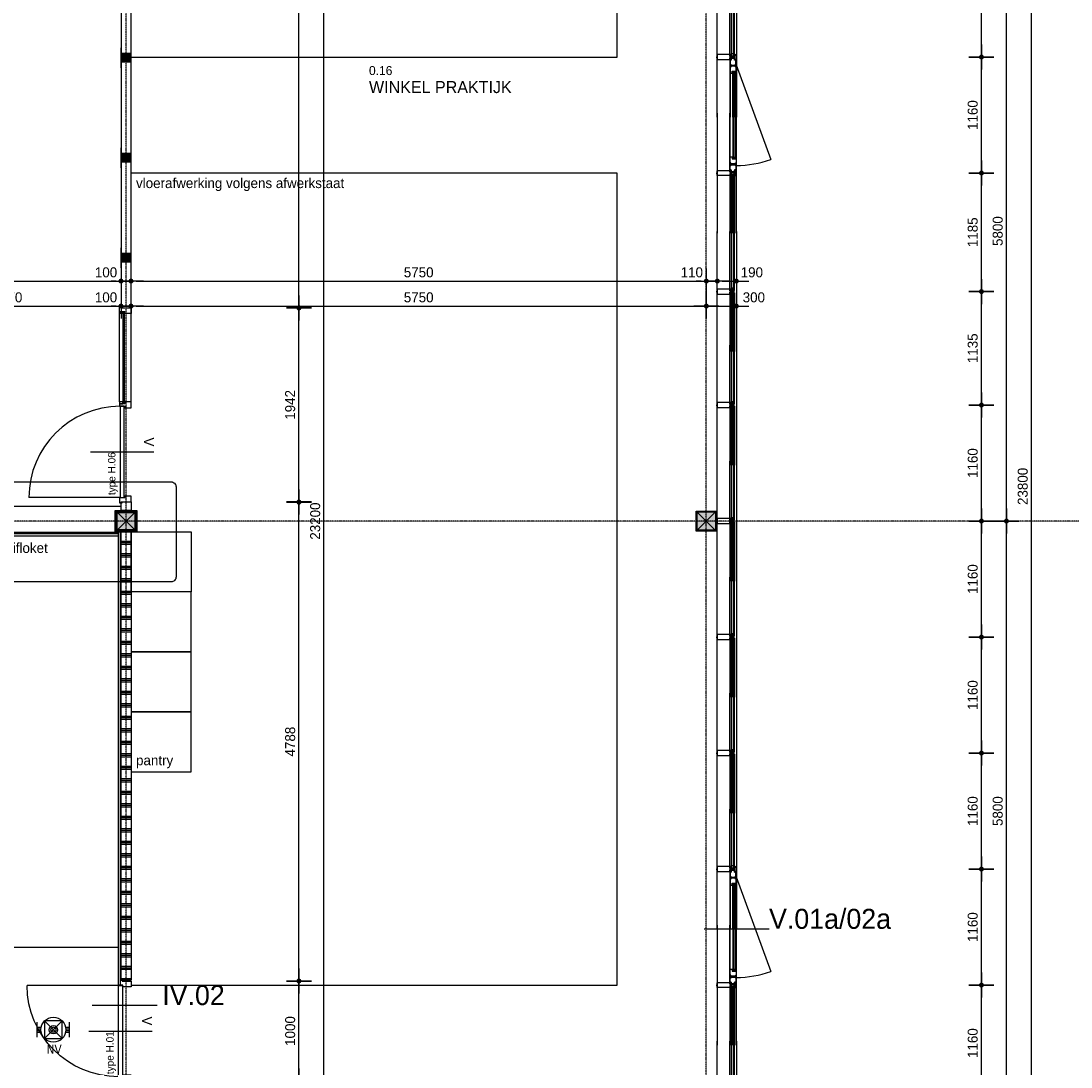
# Model space of a CAD drawing. Header units: millimetres. Extents: x -297000 to 504135, y -166520 to 252050.
# Tile 330 of 416: x 28675 to 39170, y 15566 to 26026. Entities that reach past the tile are written whole.
import ezdxf
from ezdxf.enums import TextEntityAlignment as Align

# ---------------------------------------------------------------- set-up
doc = ezdxf.new("R2010")
doc.units = ezdxf.units.MM
doc.header["$MEASUREMENT"] = 0
for name, pattern in [('ACAD_ISO10W100', [18, 12, -3, 0, -3]), ('CENTER', [50.8, 31.75, -6.35, 6.35, -6.35]), ('HIDDEN', [0.375, 0.25, -0.125])]:
    doc.linetypes.add(name, pattern=pattern)
doc.layers.get('Defpoints').update_dxf_attribs({"color": 6})
for name, color, linetype in [('010_D0050_D', 1, 'Continuous'), ('010_T0050_T', 4, 'Continuous'), ('010_T0100_T', 4, 'Continuous'), ('040_AXPRI_B', 9, 'CENTER'), ('068_HATCH_H', 8, 'Continuous'), ('080_SYMB_DETAIL', 4, 'Continuous'), ('080_SYMBO_G', 1, 'Continuous'), ('220_WALIN_E', 1, 'Continuous'), ('220_WALIN_G', 1, 'Continuous'), ('299_CONCR_H', 251, 'Continuous'), ('299_STEEL_G', 3, 'Continuous'), ('310_GLASS_G', 1, 'Continuous'), ('310_WINDO_E', 1, 'Continuous'), ('320_DOORS_E', 8, 'Continuous'), ('320_DOORS_G', 2, 'Continuous'), ('410_WAFEX_G', 1, 'Continuous'), ('420_WAFIN_G', 1, 'Continuous'), ('800_FURNG_G', 1, 'Continuous')]:
    doc.layers.add(name, color=color, linetype=linetype)
doc.styles.add('NORATT', font='TAHOMA.TTF')
doc.styles.add('VMX 1 SMALL 100', font='unvr55w.TTF', dxfattribs={"height": 100})
doc.styles.add('VMX 2 MEDIUM 100', font='unvr55w.TTF', dxfattribs={"height": 200})
doc.styles.add('VMX 2 MEDIUM 50', font='unvr55w.TTF', dxfattribs={"height": 100})
doc.styles.add('VMX 3 BIG 200', font='unvr55w.TTF', dxfattribs={"height": 800})
doc.dimstyles.new('1_25', dxfattribs={"dimscale": 25, "dimtxt": 3.5, "dimasz": 3.5, "dimexe": 1.25, "dimexo": 0.625, "dimgap": 1, "dimtad": 1, "dimdec": 0, "dimdsep": 46, "dimtxsty": 'Standard', "dimcen": 2.5, "dimclrd": 256, "dimclre": 256, "dimclrt": 10, "dimadec": 0, "dimazin": 0, "dimtfac": 1, "dimtdec": 0, "dimtmove": 0, "dimatfit": 3, "dimfxl": 0, "dimtvp": 1, "dimtolj": 1, "dimtzin": 0, "dimlwd": -1, "dimlwe": -1, "dimarcsym": 0})
doc.dimstyles.new('VMX 50', dxfattribs={"dimscale": 50, "dimtxt": 1, "dimasz": 1, "dimexe": 2, "dimexo": 2, "dimgap": 0.7, "dimtad": 1, "dimdec": 0, "dimdsep": 46, "dimtxsty": 'VMX 2 MEDIUM 50', "dimblk1": 'VMX-DIM-ARROW', "dimblk2": 'VMX-DIM-ARROW', "dimsah": 1, "dimcen": 1, "dimdle": 2, "dimse1": 1, "dimse2": 1, "dimclrd": 256, "dimclre": 256, "dimclrt": 256, "dimadec": 0, "dimazin": 0, "dimtm": 1e-09, "dimtfac": 1, "dimtdec": 0, "dimtmove": 2, "dimatfit": 2, "dimldrblk": 'VMX-DIM-ARROW', "dimfxl": 0, "dimtolj": 2, "dimlwd": -1, "dimarcsym": 0})

# ---------------------------------------------------------------- blocks, each defined once
blk = doc.blocks.new('VMX-DIM-ARROW')
h = blk.add_hatch(color=256)
edge = h.paths.add_edge_path()
edge.add_arc((0, 0), 0.5, 0, 360)
for p, q in [((0, 2.5), (0, -2.5)), ((-2.5, 0), (2.5, 0))]:
    blk.add_line(p, q)
blk = doc.blocks.new('*D28')
at = {"layer": '010_D0050_D'}
blk.add_line((24025, 23425), (29625, 23425), dxfattribs=at)
at = {"layer": 'Defpoints', "color": 0}
for p in [(23975, 23749), (29675, 23425), (29675, 22645)]:
    blk.add_point(p, dxfattribs=at)
at = {"layer": '010_D0050_D', "xscale": 50, "yscale": 50, "zscale": 50, "rotation": 180}
blk.add_blockref('VMX-DIM-ARROW', (23975, 23425), dxfattribs=at)
at = {"layer": '010_D0050_D', "xscale": 50, "yscale": 50, "zscale": 50}
blk.add_blockref('VMX-DIM-ARROW', (29675, 23425), dxfattribs=at)
at = {"layer": '010_D0050_D', "insert": (26825, 23512), "char_height": 100, "attachment_point": 5, "style": 'VMX 2 MEDIUM 50'}
blk.add_mtext('\\A2;5700', dxfattribs=at)
blk = doc.blocks.new('*D29')
at = {"layer": '010_D0050_D'}
blk.add_line((29825, 23425), (35475, 23425), dxfattribs=at)
at = {"layer": 'Defpoints', "color": 0}
for p in [(29775, 23749), (35525, 23425), (35525, 22645)]:
    blk.add_point(p, dxfattribs=at)
at = {"layer": '010_D0050_D', "xscale": 50, "yscale": 50, "zscale": 50, "rotation": 180}
blk.add_blockref('VMX-DIM-ARROW', (29775, 23425), dxfattribs=at)
at = {"layer": '010_D0050_D', "xscale": 50, "yscale": 50, "zscale": 50}
blk.add_blockref('VMX-DIM-ARROW', (35525, 23425), dxfattribs=at)
at = {"layer": '010_D0050_D', "insert": (32650, 23512), "char_height": 100, "attachment_point": 5, "style": 'VMX 2 MEDIUM 50'}
blk.add_mtext('\\A2;5750', dxfattribs=at)
blk = doc.blocks.new('*D31')
at = {"layer": '010_D0050_D'}
for p, q in [((35475, 23425), (35425, 23425)), ((35525, 23425), (35635, 23425)), ((35685, 23425), (35735, 23425))]:
    blk.add_line(p, q, dxfattribs=at)
at = {"layer": 'Defpoints', "color": 0}
for p in [(35525, 23735), (35635, 23735), (35635, 23425)]:
    blk.add_point(p, dxfattribs=at)
at = {"layer": '010_D0050_D', "xscale": 50, "yscale": 50, "zscale": 50}
blk.add_blockref('VMX-DIM-ARROW', (35525, 23425), dxfattribs=at)
at = {"layer": '010_D0050_D', "xscale": 50, "yscale": 50, "zscale": 50, "rotation": 180}
blk.add_blockref('VMX-DIM-ARROW', (35635, 23425), dxfattribs=at)
at = {"layer": '010_D0050_D', "insert": (35380, 23512), "char_height": 100, "attachment_point": 5, "style": 'VMX 2 MEDIUM 50'}
blk.add_mtext('\\A2;110', dxfattribs=at)
blk = doc.blocks.new('*D56')
at = {"layer": '010_D0050_D'}
blk.add_line((38275, 15275), (38275, 16335), dxfattribs=at)
at = {"layer": 'Defpoints', "color": 0}
for p in [(35625, 16385), (38275, 16385), (35625, 15225)]:
    blk.add_point(p, dxfattribs=at)
at = {"layer": '010_D0050_D', "xscale": 50, "yscale": 50, "zscale": 50}
for p, rotation in [((38275, 16385), 90), ((38275, 15225), 270)]:
    blk.add_blockref('VMX-DIM-ARROW', p, dxfattribs=dict(at, rotation=rotation))
at = {"layer": '010_D0050_D', "insert": (38188, 15805), "char_height": 100, "attachment_point": 5, "rotation": 90, "style": 'VMX 2 MEDIUM 50'}
blk.add_mtext('\\A2;1160', dxfattribs=at)
blk = doc.blocks.new('*D57')
at = {"layer": '010_D0050_D'}
blk.add_line((38275, 16435), (38275, 17495), dxfattribs=at)
at = {"layer": 'Defpoints', "color": 0}
for p in [(35625, 17545), (38275, 17545), (35625, 16385)]:
    blk.add_point(p, dxfattribs=at)
at = {"layer": '010_D0050_D', "xscale": 50, "yscale": 50, "zscale": 50}
for p, rotation in [((38275, 17545), 90), ((38275, 16385), 270)]:
    blk.add_blockref('VMX-DIM-ARROW', p, dxfattribs=dict(at, rotation=rotation))
at = {"layer": '010_D0050_D', "insert": (38188, 16965), "char_height": 100, "attachment_point": 5, "rotation": 90, "style": 'VMX 2 MEDIUM 50'}
blk.add_mtext('\\A2;1160', dxfattribs=at)
blk = doc.blocks.new('*D58')
at = {"layer": '010_D0050_D'}
blk.add_line((38275, 17595), (38275, 18655), dxfattribs=at)
at = {"layer": 'Defpoints', "color": 0}
for p in [(35625, 18705), (38275, 18705), (35625, 17545)]:
    blk.add_point(p, dxfattribs=at)
at = {"layer": '010_D0050_D', "xscale": 50, "yscale": 50, "zscale": 50}
for p, rotation in [((38275, 18705), 90), ((38275, 17545), 270)]:
    blk.add_blockref('VMX-DIM-ARROW', p, dxfattribs=dict(at, rotation=rotation))
at = {"layer": '010_D0050_D', "insert": (38188, 18125), "char_height": 100, "attachment_point": 5, "rotation": 90, "style": 'VMX 2 MEDIUM 50'}
blk.add_mtext('\\A2;1160', dxfattribs=at)
blk = doc.blocks.new('*D59')
at = {"layer": '010_D0050_D'}
blk.add_line((38275, 18755), (38275, 19815), dxfattribs=at)
at = {"layer": 'Defpoints', "color": 0}
for p in [(35625, 19865), (38275, 19865), (35625, 18705)]:
    blk.add_point(p, dxfattribs=at)
at = {"layer": '010_D0050_D', "xscale": 50, "yscale": 50, "zscale": 50}
for p, rotation in [((38275, 19865), 90), ((38275, 18705), 270)]:
    blk.add_blockref('VMX-DIM-ARROW', p, dxfattribs=dict(at, rotation=rotation))
at = {"layer": '010_D0050_D', "insert": (38188, 19285), "char_height": 100, "attachment_point": 5, "rotation": 90, "style": 'VMX 2 MEDIUM 50'}
blk.add_mtext('\\A2;1160', dxfattribs=at)
blk = doc.blocks.new('*D60')
at = {"layer": '010_D0050_D'}
blk.add_line((38275, 19915), (38275, 20975), dxfattribs=at)
at = {"layer": 'Defpoints', "color": 0}
for p in [(35625, 21025), (38275, 21025), (35625, 19865)]:
    blk.add_point(p, dxfattribs=at)
at = {"layer": '010_D0050_D', "xscale": 50, "yscale": 50, "zscale": 50}
for p, rotation in [((38275, 21025), 90), ((38275, 19865), 270)]:
    blk.add_blockref('VMX-DIM-ARROW', p, dxfattribs=dict(at, rotation=rotation))
at = {"layer": '010_D0050_D', "insert": (38188, 20445), "char_height": 100, "attachment_point": 5, "rotation": 90, "style": 'VMX 2 MEDIUM 50'}
blk.add_mtext('\\A2;1160', dxfattribs=at)
blk = doc.blocks.new('*D61')
at = {"layer": '010_D0050_D'}
blk.add_line((38275, 21075), (38275, 22135), dxfattribs=at)
at = {"layer": 'Defpoints', "color": 0}
for p in [(35625, 22185), (38275, 22185), (35625, 21025)]:
    blk.add_point(p, dxfattribs=at)
at = {"layer": '010_D0050_D', "xscale": 50, "yscale": 50, "zscale": 50}
for p, rotation in [((38275, 22185), 90), ((38275, 21025), 270)]:
    blk.add_blockref('VMX-DIM-ARROW', p, dxfattribs=dict(at, rotation=rotation))
at = {"layer": '010_D0050_D', "insert": (38188, 21605), "char_height": 100, "attachment_point": 5, "rotation": 90, "style": 'VMX 2 MEDIUM 50'}
blk.add_mtext('\\A2;1160', dxfattribs=at)
blk = doc.blocks.new('*D62')
at = {"layer": '010_D0050_D'}
blk.add_line((38275, 22235), (38275, 23270), dxfattribs=at)
at = {"layer": 'Defpoints', "color": 0}
for p in [(35625, 23320), (38275, 23320), (35625, 22185)]:
    blk.add_point(p, dxfattribs=at)
at = {"layer": '010_D0050_D', "xscale": 50, "yscale": 50, "zscale": 50}
for p, rotation in [((38275, 23320), 90), ((38275, 22185), 270)]:
    blk.add_blockref('VMX-DIM-ARROW', p, dxfattribs=dict(at, rotation=rotation))
at = {"layer": '010_D0050_D', "insert": (38188, 22753), "char_height": 100, "attachment_point": 5, "rotation": 90, "style": 'VMX 2 MEDIUM 50'}
blk.add_mtext('\\A2;1135', dxfattribs=at)
blk = doc.blocks.new('*D63')
at = {"layer": '010_D0050_D'}
blk.add_line((38275, 23370), (38275, 24455), dxfattribs=at)
at = {"layer": 'Defpoints', "color": 0}
for p in [(35625, 24505), (38275, 24505), (35625, 23320)]:
    blk.add_point(p, dxfattribs=at)
at = {"layer": '010_D0050_D', "xscale": 50, "yscale": 50, "zscale": 50}
for p, rotation in [((38275, 24505), 90), ((38275, 23320), 270)]:
    blk.add_blockref('VMX-DIM-ARROW', p, dxfattribs=dict(at, rotation=rotation))
at = {"layer": '010_D0050_D', "insert": (38188, 23913), "char_height": 100, "attachment_point": 5, "rotation": 90, "style": 'VMX 2 MEDIUM 50'}
blk.add_mtext('\\A2;1185', dxfattribs=at)
blk = doc.blocks.new('*D64')
at = {"layer": '010_D0050_D'}
blk.add_line((38275, 24555), (38275, 25615), dxfattribs=at)
at = {"layer": 'Defpoints', "color": 0}
for p in [(35625, 25665), (38275, 25665), (35625, 24505)]:
    blk.add_point(p, dxfattribs=at)
at = {"layer": '010_D0050_D', "xscale": 50, "yscale": 50, "zscale": 50}
for p, rotation in [((38275, 25665), 90), ((38275, 24505), 270)]:
    blk.add_blockref('VMX-DIM-ARROW', p, dxfattribs=dict(at, rotation=rotation))
at = {"layer": '010_D0050_D', "insert": (38188, 25085), "char_height": 100, "attachment_point": 5, "rotation": 90, "style": 'VMX 2 MEDIUM 50'}
blk.add_mtext('\\A2;1160', dxfattribs=at)
blk = doc.blocks.new('*D65')
at = {"layer": '010_D0050_D'}
blk.add_line((38275, 25715), (38275, 26775), dxfattribs=at)
at = {"layer": 'Defpoints', "color": 0}
for p in [(35625, 26825), (38275, 26825), (35625, 25665)]:
    blk.add_point(p, dxfattribs=at)
at = {"layer": '010_D0050_D', "xscale": 50, "yscale": 50, "zscale": 50}
for p, rotation in [((38275, 26825), 90), ((38275, 25665), 270)]:
    blk.add_blockref('VMX-DIM-ARROW', p, dxfattribs=dict(at, rotation=rotation))
at = {"layer": '010_D0050_D', "insert": (38188, 26245), "char_height": 100, "attachment_point": 5, "rotation": 90, "style": 'VMX 2 MEDIUM 50'}
blk.add_mtext('\\A2;1160', dxfattribs=at)
blk = doc.blocks.new('*D112')
at = {"layer": '010_D0050_D'}
blk.add_line((35685, 23425), (35775, 23425), dxfattribs=at)
at = {"layer": 'Defpoints', "color": 0}
for p in [(35635, 23550), (35825, 23550), (35825, 23425)]:
    blk.add_point(p, dxfattribs=at)
at = {"layer": '010_D0050_D', "xscale": 50, "yscale": 50, "zscale": 50, "rotation": 180}
blk.add_blockref('VMX-DIM-ARROW', (35635, 23425), dxfattribs=at)
at = {"layer": '010_D0050_D', "xscale": 50, "yscale": 50, "zscale": 50}
blk.add_blockref('VMX-DIM-ARROW', (35825, 23425), dxfattribs=at)
at = {"layer": '010_D0050_D', "insert": (35980, 23512), "char_height": 100, "attachment_point": 5, "style": 'VMX 2 MEDIUM 50'}
blk.add_mtext('\\A2;190', dxfattribs=at)
blk = doc.blocks.new('*D113')
at = {"layer": '010_D0050_D'}
for p, q in [((29625, 23425), (29575, 23425)), ((29675, 23425), (29775, 23425)), ((29825, 23425), (29875, 23425))]:
    blk.add_line(p, q, dxfattribs=at)
at = {"layer": 'Defpoints', "color": 0}
for p in [(29675, 23512), (29775, 23512), (29775, 23425)]:
    blk.add_point(p, dxfattribs=at)
at = {"layer": '010_D0050_D', "xscale": 50, "yscale": 50, "zscale": 50}
blk.add_blockref('VMX-DIM-ARROW', (29675, 23425), dxfattribs=at)
at = {"layer": '010_D0050_D', "xscale": 50, "yscale": 50, "zscale": 50, "rotation": 180}
blk.add_blockref('VMX-DIM-ARROW', (29775, 23425), dxfattribs=at)
at = {"layer": '010_D0050_D', "insert": (29525, 23512), "char_height": 100, "attachment_point": 5, "style": 'VMX 2 MEDIUM 50'}
blk.add_mtext('\\A2;100', dxfattribs=at)
blk = doc.blocks.new('*D120')
at = {"layer": '010_D0050_D'}
blk.add_line((27455, 23175), (29625, 23175), dxfattribs=at)
at = {"layer": 'Defpoints', "color": 0}
for p in [(29675, 23175), (27405, 20982), (29675, 20982)]:
    blk.add_point(p, dxfattribs=at)
at = {"layer": '010_D0050_D', "xscale": 50, "yscale": 50, "zscale": 50, "rotation": 180}
blk.add_blockref('VMX-DIM-ARROW', (27405, 23175), dxfattribs=at)
at = {"layer": '010_D0050_D', "xscale": 50, "yscale": 50, "zscale": 50}
blk.add_blockref('VMX-DIM-ARROW', (29675, 23175), dxfattribs=at)
at = {"layer": '010_D0050_D', "insert": (28540, 23262), "char_height": 100, "attachment_point": 5, "style": 'VMX 2 MEDIUM 50'}
blk.add_mtext('\\A2;2270', dxfattribs=at)
blk = doc.blocks.new('*D121')
at = {"layer": '010_D0050_D'}
blk.add_line((29825, 23175), (35475, 23175), dxfattribs=at)
at = {"layer": 'Defpoints', "color": 0}
for p in [(35525, 23175), (35525, 23170), (29775, 20982)]:
    blk.add_point(p, dxfattribs=at)
at = {"layer": '010_D0050_D', "xscale": 50, "yscale": 50, "zscale": 50, "rotation": 180}
blk.add_blockref('VMX-DIM-ARROW', (29775, 23175), dxfattribs=at)
at = {"layer": '010_D0050_D', "xscale": 50, "yscale": 50, "zscale": 50}
blk.add_blockref('VMX-DIM-ARROW', (35525, 23175), dxfattribs=at)
at = {"layer": '010_D0050_D', "insert": (32650, 23262), "char_height": 100, "attachment_point": 5, "style": 'VMX 2 MEDIUM 50'}
blk.add_mtext('\\A2;5750', dxfattribs=at)
blk = doc.blocks.new('*D122')
at = {"layer": '010_D0050_D'}
blk.add_line((35575, 23175), (35775, 23175), dxfattribs=at)
at = {"layer": 'Defpoints', "color": 0}
for p in [(35825, 23375), (35525, 23170), (35825, 23175)]:
    blk.add_point(p, dxfattribs=at)
at = {"layer": '010_D0050_D', "xscale": 50, "yscale": 50, "zscale": 50, "rotation": 180}
blk.add_blockref('VMX-DIM-ARROW', (35525, 23175), dxfattribs=at)
at = {"layer": '010_D0050_D', "xscale": 50, "yscale": 50, "zscale": 50}
blk.add_blockref('VMX-DIM-ARROW', (35825, 23175), dxfattribs=at)
at = {"layer": '010_D0050_D', "insert": (36000, 23262), "char_height": 100, "attachment_point": 5, "style": 'VMX 2 MEDIUM 50'}
blk.add_mtext('\\A2;300', dxfattribs=at)
blk = doc.blocks.new('*D123')
at = {"layer": '010_D0050_D'}
for p, q in [((29625, 23175), (29575, 23175)), ((29675, 23175), (29775, 23175)), ((29825, 23175), (29875, 23175))]:
    blk.add_line(p, q, dxfattribs=at)
at = {"layer": 'Defpoints', "color": 0}
for p in [(29675, 23262), (29775, 23262), (29775, 23175)]:
    blk.add_point(p, dxfattribs=at)
at = {"layer": '010_D0050_D', "xscale": 50, "yscale": 50, "zscale": 50}
blk.add_blockref('VMX-DIM-ARROW', (29675, 23175), dxfattribs=at)
at = {"layer": '010_D0050_D', "xscale": 50, "yscale": 50, "zscale": 50, "rotation": 180}
blk.add_blockref('VMX-DIM-ARROW', (29775, 23175), dxfattribs=at)
at = {"layer": '010_D0050_D', "insert": (29525, 23262), "char_height": 100, "attachment_point": 5, "style": 'VMX 2 MEDIUM 50'}
blk.add_mtext('\\A2;100', dxfattribs=at)
blk = doc.blocks.new('*D215')
at = {"layer": '010_D0050_D'}
blk.add_line((31453, 15476), (31453, 16376), dxfattribs=at)
at = {"layer": 'Defpoints', "color": 0}
for p in [(29775, 16426), (31453, 16426), (29775, 15426)]:
    blk.add_point(p, dxfattribs=at)
at = {"layer": '010_D0050_D', "xscale": 50, "yscale": 50, "zscale": 50}
for p, rotation in [((31453, 16426), 90), ((31453, 15426), 270)]:
    blk.add_blockref('VMX-DIM-ARROW', p, dxfattribs=dict(at, rotation=rotation))
at = {"layer": '010_D0050_D', "insert": (31366, 15926), "char_height": 100, "attachment_point": 5, "rotation": 90, "style": 'VMX 2 MEDIUM 50'}
blk.add_mtext('\\A2;1000', dxfattribs=at)
blk = doc.blocks.new('*D216')
at = {"layer": '010_D0050_D'}
blk.add_line((31453, 16476), (31453, 21164), dxfattribs=at)
at = {"layer": 'Defpoints', "color": 0}
for p in [(29775, 21214), (31453, 21214), (29775, 16426)]:
    blk.add_point(p, dxfattribs=at)
at = {"layer": '010_D0050_D', "xscale": 50, "yscale": 50, "zscale": 50}
for p, rotation in [((31453, 21214), 90), ((31453, 16426), 270)]:
    blk.add_blockref('VMX-DIM-ARROW', p, dxfattribs=dict(at, rotation=rotation))
at = {"layer": '010_D0050_D', "insert": (31366, 18820), "char_height": 100, "attachment_point": 5, "rotation": 90, "style": 'VMX 2 MEDIUM 50'}
blk.add_mtext('\\A2;4788', dxfattribs=at)
blk = doc.blocks.new('*D217')
at = {"layer": '010_D0050_D'}
blk.add_line((31453, 21266), (31453, 23108), dxfattribs=at)
at = {"layer": 'Defpoints', "color": 0}
for p in [(29725, 23158), (31453, 23158), (29775, 21216)]:
    blk.add_point(p, dxfattribs=at)
at = {"layer": '010_D0050_D', "xscale": 50, "yscale": 50, "zscale": 50}
for p, rotation in [((31453, 23158), 90), ((31453, 21216), 270)]:
    blk.add_blockref('VMX-DIM-ARROW', p, dxfattribs=dict(at, rotation=rotation))
at = {"layer": '010_D0050_D', "insert": (31366, 22187), "char_height": 100, "attachment_point": 5, "rotation": 90, "style": 'VMX 2 MEDIUM 50'}
blk.add_mtext('\\A2;1942', dxfattribs=at)
blk = doc.blocks.new('*D218')
at = {"layer": '010_D0050_D'}
blk.add_line((31453, 23206), (31453, 32575), dxfattribs=at)
at = {"layer": 'Defpoints', "color": 0}
for p in [(29775, 32625), (31453, 32625), (29775, 23156)]:
    blk.add_point(p, dxfattribs=at)
at = {"layer": '010_D0050_D', "xscale": 50, "yscale": 50, "zscale": 50}
for p, rotation in [((31453, 32625), 90), ((31453, 23156), 270)]:
    blk.add_blockref('VMX-DIM-ARROW', p, dxfattribs=dict(at, rotation=rotation))
at = {"layer": '010_D0050_D', "insert": (31366, 27891), "char_height": 100, "attachment_point": 5, "rotation": 90, "style": 'VMX 2 MEDIUM 50'}
blk.add_mtext('\\A2;9469', dxfattribs=at)
blk = doc.blocks.new('*D219')
at = {"layer": '010_D0050_D'}
blk.add_line((31703, 9475), (31703, 32575), dxfattribs=at)
at = {"layer": 'Defpoints', "color": 0}
for p in [(29725, 32625), (31703, 32625), (29725, 9425)]:
    blk.add_point(p, dxfattribs=at)
at = {"layer": '010_D0050_D', "xscale": 50, "yscale": 50, "zscale": 50}
for p, rotation in [((31703, 32625), 90), ((31703, 9425), 270)]:
    blk.add_blockref('VMX-DIM-ARROW', p, dxfattribs=dict(at, rotation=rotation))
at = {"layer": '010_D0050_D', "insert": (31616, 21025), "char_height": 100, "attachment_point": 5, "rotation": 90, "style": 'VMX 2 MEDIUM 50'}
blk.add_mtext('\\A2;23200', dxfattribs=at)
blk = doc.blocks.new('GRID01')
at = {"layer": '040_AXPRI_B', "linetype": 'ACAD_ISO10W100'}
for p, q in [((-5800, -3742), (-5800, 26942)), ((0, -3742), (0, 26942)), ((3742, 11600), (-26942, 11600))]:
    blk.add_line(p, q, dxfattribs=at)
blk = doc.blocks.new('ALCOA_gevel')
at = {"layer": '310_WINDO_E', "color": 8}
blk.add_line((234, -25), (234, -600), dxfattribs=at)
blk.add_line((234, -25), (234, -600), dxfattribs=at)
blk.add_line((234, -25), (234, -600), dxfattribs=at)
blk.add_line((234, -25), (234, -600), dxfattribs=at)
for points in [[(110, -600), (110, 600)], [(234, 25), (234, 600)], [(300, 600), (300, -600)], [(234, 13), (234, 28), (249, 28), (249, 13), (234, 13)], [(234, 13), (249, 28)], [(234, 28), (249, 13)], [(275, 12), (275, -12)], [(234, -14), (234, -29), (249, -29), (249, -14), (234, -14)], [(234, -14), (249, -29)], [(234, -29), (249, -14)], [(234, -25), (234, -600)]]:
    blk.add_lwpolyline(points, dxfattribs=at)
at = {"layer": '310_WINDO_E'}
for points in [[(249, 600), (249, 14), (255, 14), (255, 600)], [(271, 600), (271, 12), (280, 12), (280, 600)], [(255, 37), (271, 37)], [(255, 14), (271, 14)], [(249, -600), (249, -14), (255, -14), (255, -600)], [(255, -14), (271, -14)], [(255, -37), (271, -37)], [(271, -600), (271, -12), (280, -12), (280, -600)]]:
    blk.add_lwpolyline(points, dxfattribs=at)
at = {"layer": '310_WINDO_E', "color": 2}
blk.add_lwpolyline([(112, -25), (234, -25), (234, -14), (236, -14), (236, -5), (255, -5), (255, 5), (236, 5), (236, 13), (234, 13), (234, 25), (112, 25, 0.414214), (110, 23), (110, -23, 0.414214)], format="xyb", close=True, dxfattribs=at)
blk.add_lwpolyline([(260, 20), (260, -20), (266, -20), (266, 20), (260, 20)], dxfattribs=at)
at = {"layer": 'Defpoints', "ltscale": 20}
blk.add_lwpolyline([(100, 0), (110, 0)], dxfattribs=at)
blk = doc.blocks.new('v-deur')
at = {"layer": '080_SYMBO_G'}
blk.add_line((0, -316), (0, 316), dxfattribs=at)
at = {"layer": '080_SYMBO_G', "insert": (-56, 316), "char_height": 100, "attachment_point": 3, "style": 'VMX 2 MEDIUM 100'}
blk.add_mtext('V', dxfattribs=at)
blk = doc.blocks.new('*U1202')
at = {"layer": '068_HATCH_H'}
h = blk.add_hatch(dxfattribs=at)
h.set_pattern_fill('PLAST', color=256, scale=500, angle=180, style=0)
h.set_pattern_definition([(180, (0, 8367), (-2e-14, -125), []), (180, (-2e-15, 8351.37), (-2e-14, -125), []), (180, (-4e-15, 8335.75), (-2e-14, -125), [])])
h.paths.add_polyline_path([(0, 8367), (100, 8367), (100, 9367), (0, 9367)])
at = {"layer": '220_WALIN_G', "ltscale": 10}
for p, q in [((0, 8400), (0, 8600)), ((100, 8400), (100, 8600)), ((0, 7400), (0, 7600)), ((100, 7400), (100, 7600)), ((0, 6400), (0, 6600)), ((100, 6400), (100, 6600)), ((0, 5400), (0, 5600)), ((100, 5400), (100, 5600)), ((0, 4400), (0, 4600)), ((100, 4400), (100, 4600)), ((0, 3400), (0, 3600)), ((100, 3400), (100, 3600)), ((0, 2400), (0, 2600)), ((100, 2400), (100, 2600)), ((0, 1400), (0, 1600)), ((100, 1400), (100, 1600)), ((0, 400), (0, 600)), ((100, 400), (100, 600))]:
    blk.add_line(p, q, dxfattribs=at)
blk.add_lwpolyline([(0, 0), (100, 0), (100, 9367), (0, 9367)], close=True, dxfattribs=at)
at = {"layer": '220_WALIN_E', "ltscale": 10, "char_height": 100, "width": 100, "attachment_point": 5, "style": 'VMX 1 SMALL 100', "bg_fill": 1, "box_fill_scale": 1, "bg_fill_color": 255, "bg_fill_transparency": 0}
for insert in [(50, 8500), (50, 7500), (50, 6500), (50, 5500), (50, 4500), (50, 3500), (50, 2500), (50, 1500), (50, 500)]:
    blk.add_mtext('{\\fUnivers Condensed|b0|i0|c0|p34;A}', dxfattribs=dict(at, insert=insert))
blk = doc.blocks.new('K200x200x8+BETON')
at = {"layer": '299_CONCR_H'}
h = blk.add_hatch(color=256, dxfattribs=at)
edge = h.paths.add_edge_path()
edge.add_line((-92, -84), (-92, 84))
edge.add_arc((-84, 84), 8, 90, 180, ccw=False)
edge.add_line((-84, 92), (84, 92))
edge.add_arc((84, 84), 8, 0, 90, ccw=False)
edge.add_line((92, 84), (92, -84))
edge.add_arc((84, -84), 8, -90, 0, ccw=False)
edge.add_line((84, -92), (-84, -92))
edge.add_arc((-84, -84), 8, 180, 270, ccw=False)
at = {"layer": '299_STEEL_G'}
for points in [[(-100, -88), (-100, 88, -0.414214), (-88, 100), (88, 100, -0.414214), (100, 88), (100, -88, -0.414214), (88, -100), (-88, -100, -0.414214)], [(-92, -84), (-92, 84, -0.414214), (-84, 92), (84, 92, -0.414214), (92, 84), (92, -84, -0.414214), (84, -92), (-84, -92, -0.414214)]]:
    blk.add_lwpolyline(points, format="xyb", close=True, dxfattribs=at)
at = {"layer": 'Defpoints'}
blk.add_lwpolyline([(-100, 100), (100, 100), (100, -100), (-100, -100)], close=True, dxfattribs=at)
for points in [[(100, -100), (-100, 100)], [(100, 100), (-100, -100)]]:
    blk.add_lwpolyline(points, dxfattribs=at)
blk = doc.blocks.new('DEUR1000_hpl finish')
at = {"layer": '320_DOORS_E'}
blk.add_arc((53, 126), 913, 0, 90, dxfattribs=at)
at = {"layer": '320_DOORS_G'}
blk.add_lwpolyline([(53, 126), (53, 1039)], dxfattribs=at)
for points in [[(53, 126), (53, 86), (966, 86), (966, 126)], [(9, 0), (67, 0), (67, 81), (50, 81), (50, 104), (0, 104), (0, 90), (9, 90), (9, 0)], [(1009, 0), (951, 0), (951, 81), (968, 81), (968, 104), (1018, 104), (1018, 90), (1009, 90), (1009, 0)]]:
    blk.add_lwpolyline(points, close=True, dxfattribs=at)
blk = doc.blocks.new('ALCOA_geveldeur')
at = {"layer": '310_WINDO_E', "color": 8}
blk.add_line((234, -25), (234, -600), dxfattribs=at)
blk.add_line((234, -25), (234, -600), dxfattribs=at)
blk.add_line((234, -25), (234, -600), dxfattribs=at)
blk.add_line((234, -25), (234, -600), dxfattribs=at)
at = {"layer": '310_WINDO_E', "color": 2}
for p, q in [((239, -95), (239, -94)), ((240, -96), (239, -95)), ((240, -101), (239, -102)), ((239, -102), (239, -160)), ((239, -102), (239, -102)), ((241, -96), (240, -96)), ((241, -101), (240, -101)), ((241, -96), (242, -95)), ((241, -96), (241, -96)), ((246, -101), (241, -101)), ((243, -72), (242, -73)), ((242, -94), (242, -73)), ((242, -79), (242, -74)), ((242, -81), (242, -94)), ((242, -95), (242, -94)), ((243, -71), (243, -72)), ((244, -71), (243, -71)), ((245, -71), (244, -71)), ((246, -72), (245, -71)), ((246, -73), (246, -72)), ((246, -73), (246, -79)), ((246, -79), (246, -80)), ((246, -80), (247, -81)), ((247, -91), (246, -92)), ((246, -92), (246, -101)), ((246, -92), (246, -92)), ((247, -81), (248, -81)), ((248, -91), (247, -91)), ((248, -81), (291, -81)), ((291, -91), (248, -91)), ((292, -81), (291, -81)), ((292, -91), (291, -91)), ((292, -79), (292, -71)), ((292, -71), (295, -71)), ((292, -79), (292, -80)), ((292, -80), (292, -81)), ((292, -92), (292, -91)), ((292, -99), (292, -92)), ((292, -92), (292, -92)), ((292, -99), (293, -100)), ((293, -100), (293, -101)), ((293, -101), (294, -101)), ((294, -101), (295, -101)), ((295, -31), (296, -31)), ((295, -71), (296, -71)), ((295, -101), (296, -100)), ((296, -31), (296, -32)), ((296, -69), (296, -32)), ((296, -32), (296, -32)), ((296, -70), (296, -69)), ((296, -71), (296, -70)), ((297, -76), (296, -77)), ((296, -77), (296, -99)), ((296, -77), (296, -77)), ((296, -100), (296, -99)), ((298, -76), (297, -76)), ((298, -76), (298, -76)), ((298, -76), (299, -77)), ((299, -91), (299, -77)), ((299, -77), (299, -77)), ((299, -110), (299, -91)), ((239, -160), (239, -160)), ((239, -160), (240, -161)), ((240, -161), (241, -161)), ((241, -161), (258, -161)), ((258, -161), (259, -161)), ((259, -160), (259, -141)), ((259, -141), (296, -141)), ((259, -161), (259, -160)), ((259, -160), (259, -160)), ((296, -141), (296, -162)), ((296, -163), (296, -162)), ((297, -163), (296, -163)), ((298, -163), (297, -163)), ((298, -163), (298, -163)), ((298, -163), (299, -163)), ((299, -162), (299, -110)), ((299, -163), (299, -162))]:
    blk.add_line(p, q, dxfattribs=at)
at = {"layer": '310_WINDO_E', "color": 8}
for points in [[(110, -600), (110, 600)], [(234, 25), (234, 600)], [(300, 600), (300, -600)], [(234, 14), (234, 28), (249, 28), (249, 14), (234, 14)], [(234, 14), (249, 28)], [(234, 28), (249, 14)], [(280, 14), (280, 28), (287, 28), (287, 14), (280, 14)], [(280, 14), (287, 28)], [(280, 28), (287, 14)], [(234, -14), (234, -29), (249, -29), (249, -14), (234, -14)], [(234, -14), (249, -29)], [(234, -29), (249, -14)], [(280, -14), (280, -29), (287, -29), (287, -14), (280, -14)], [(280, -14), (287, -29)], [(280, -29), (287, -14)], [(239, -160), (239, -600)]]:
    blk.add_lwpolyline(points, dxfattribs=at)
at = {"layer": '310_WINDO_E'}
for points in [[(249, 600), (249, 14), (255, 14), (255, 600)], [(271, 600), (271, 12), (280, 12), (280, 600)], [(255, 37), (271, 37)], [(255, 14), (271, 14)], [(264, -600), (264, -148), (270, -148), (270, -600)], [(270, -148), (285, -148)], [(270, -159), (285, -159)], [(285, -600), (285, -148), (294, -148), (294, -600)]]:
    blk.add_lwpolyline(points, dxfattribs=at)
at = {"layer": '310_WINDO_E', "color": 2}
blk.add_lwpolyline([(112, -25), (234, -25), (234, -14), (236, -14), (236, -5), (255, -5), (255, 5), (236, 5), (236, 14), (234, 14), (234, 25), (112, 25, 0.414214), (110, 23), (110, -23, 0.414214)], format="xyb", close=True, dxfattribs=at)
for points in [[(287, 0), (255, 0)], [(287, 25), (300, 25), (300, -25), (287, -25), (287, 25)], [(295, -31), (280, -31), (280, -14), (249, -14), (249, -31), (241, -31), (240, -31), (239, -32), (239, -32), (239, -94)]]:
    blk.add_lwpolyline(points, dxfattribs=at)
at = {"layer": 'Defpoints', "ltscale": 20}
blk.add_lwpolyline([(100, 0), (110, 0)], dxfattribs=at)
blk = doc.blocks.new('DEUR1000_zijlicht')
at = {"layer": '310_GLASS_G'}
blk.add_lwpolyline([(1908, 78), (1908, 68), (995, 68), (995, 78)], close=True, dxfattribs=at)
at = {"layer": '320_DOORS_E'}
for points in [[(1009, 114), (1893, 114)], [(1009, 0), (1893, 0)]]:
    blk.add_lwpolyline(points, dxfattribs=at)
blk.add_arc((53, 108), 913, 0, 90, dxfattribs=at)
at = {"layer": '320_DOORS_G'}
for points in [[(53, 108), (53, 1021)], [(951, 63), (951, 0), (1009, 0), (1009, 63), (992, 63), (992, 114), (968, 114), (968, 63), (951, 63)], [(1009, 83), (1009, 114), (992, 114), (992, 83), (1009, 83)], [(1893, 83), (1893, 114), (1910, 114), (1910, 83), (1893, 83)]]:
    blk.add_lwpolyline(points, dxfattribs=at)
for points in [[(9, 0), (67, 0), (67, 63), (50, 63), (50, 114), (0, 114), (0, 90), (9, 90), (9, 0)], [(53, 108), (53, 68), (966, 68), (966, 108)], [(1951, 0), (1893, 0), (1893, 63), (1910, 63), (1910, 114), (1960, 114), (1960, 90), (1951, 90), (1951, 0)]]:
    blk.add_lwpolyline(points, close=True, dxfattribs=at)
blk = doc.blocks.new('EJ3T02')
at = {"color": 0}
for p, q in [((-3.25, -1.5), (-3.25, 1.5)), ((-3.25, 0.52), (-2.44, 0.52)), ((-3.25, 0.17), (-2.49, 0.17)), ((-1.77, 1.77), (1.77, -1.77)), ((1.77, 1.77), (-1.77, -1.77)), ((2.44, 0.52), (3.25, 0.52)), ((2.49, 0.17), (3.25, 0.17)), ((3.25, -1.5), (3.25, 1.5)), ((-3.25, -0.17), (-2.49, -0.17)), ((-3.25, -0.52), (-2.44, -0.52)), ((2.44, -0.52), (3.25, -0.52)), ((2.49, -0.17), (3.25, -0.17))]:
    blk.add_line(p, q, dxfattribs=at)
blk.add_lwpolyline([(1.77, -1.77), (1.77, 1.77), (-1.77, 1.77), (-1.77, -1.77)], close=True, dxfattribs=at)
blk.add_lwpolyline([(1.77, -1.77), (1.75, -1.75)], dxfattribs=at)
for radius in [2.5, 0.85, 0.5]:
    blk.add_circle((0, 0), radius, dxfattribs=at)
at = {"color": 0, "style": 'NORATT'}
for tag, flags, p in [('GELIJK', 9, (3.5, 7.5)), ('NUMMER', 8, (3.5, 3.5)), ('SCHAK', 8, (3.5, 5.25)), ('A_CODE', 8, (-3.5, 2.75)), ('GROEP', 8, (-3.5, -2.75)), ('KAST', 9, (3.5, -2.75))]:
    blk.add_attdef(tag, text='', height=1.8, dxfattribs=dict(at, flags=flags)).set_placement(p, align=Align.MIDDLE_CENTER)
blk = doc.blocks.new('K200x200x12.5+BETON')
at = {"layer": '299_CONCR_H'}
blk.add_hatch(color=256, dxfattribs=at).paths.add_polyline_path([(-87.5, -87.5), (-87.5, 87.5), (87.5, 87.5), (87.5, -87.5)])
at = {"layer": '299_STEEL_G'}
blk.add_lwpolyline([(-100, -88), (-100, 88, -0.4142136), (-88, 100), (88, 100, -0.4142136), (100, 88), (100, -88, -0.4142136), (88, -100), (-88, -100, -0.4142136)], format="xyb", close=True, dxfattribs=at)
blk.add_lwpolyline([(-87.5, -87.5), (-87.5, 87.5), (87.5, 87.5), (87.5, -87.5)], close=True, dxfattribs=at)
at = {"layer": 'Defpoints'}
blk.add_lwpolyline([(-100, 100), (100, 100), (100, -100), (-100, -100)], close=True, dxfattribs=at)
for points in [[(100, -100), (-100, 100)], [(100, 100), (-100, -100)]]:
    blk.add_lwpolyline(points, dxfattribs=at)
blk = doc.blocks.new('1006_X-01.00')
at = {"layer": '068_HATCH_H'}
h = blk.add_hatch(dxfattribs=at)
h.set_pattern_fill('PLAST', color=256, scale=500, angle=180, style=0)
h.set_pattern_definition([(180, (17350, 11749), (-2e-14, -125), []), (180, (17350, 11733.38), (-2e-14, -125), []), (180, (17350, 11717.75), (-2e-14, -125), [])])
h.paths.add_polyline_path([(17450, 11791), (17450, 11707), (17350, 11707), (17350, 11791)])
h = blk.add_hatch(dxfattribs=at)
h.set_pattern_fill('PLAST', color=256, scale=500, angle=180, style=0)
h.set_pattern_definition([(180, (-12325, -9425), (-2e-14, -125), []), (180, (-12325, -9440.63), (-2e-14, -125), []), (180, (-12325, -9456.25), (-2e-14, -125), [])])
h.paths.add_polyline_path([(17450, 7010), (17350, 7010), (17350, 11493), (17450, 11493)])
at = {"layer": '220_WALIN_G', "ltscale": 10}
blk.add_lwpolyline([(17450, 11791), (17450, 11707), (17350, 11707), (17350, 11791), (17450, 11791)], dxfattribs=at)
for points in [[(17507, 11493), (17293, 11493), (17293, 11707), (17507, 11707)], [(17450, 7010), (17350, 7010), (17350, 11493), (17450, 11493)]]:
    blk.add_lwpolyline(points, close=True, dxfattribs=at)
at = {"layer": '299_CONCR_H', "color": 8}
for points in [[(17450, 16240), (22310, 16240), (22310, 22040), (17450, 22040)], [(17450, 6960), (22310, 6960), (22310, 15080), (17450, 15080)]]:
    blk.add_lwpolyline(points, dxfattribs=at)
at = {"layer": '310_GLASS_G'}
blk.add_lwpolyline([(16218, 11486), (16218, 11476), (17319, 11476), (17319, 11486), (16218, 11486)], dxfattribs=at)
at = {"layer": '320_DOORS_E'}
for centre in [(23499, 16164), (23499, 8044)]:
    blk.add_arc(centre, 1008, 270, 290, dxfattribs=at)
at = {"layer": '320_DOORS_G'}
for points in [[(23499, 16164), (23844, 15217)], [(23499, 8044), (23844, 7097)]]:
    blk.add_lwpolyline(points, dxfattribs=at)
at = {"layer": '410_WAFEX_G', "color": 8, "linetype": 'HIDDEN', "ltscale": 25}
blk.add_line((17324, 7337), (15123, 7337), dxfattribs=at)
at = {"layer": '420_WAFIN_G'}
for points in [[(15082, 11707), (15082, 11750), (17350, 11750)], [(15123, 11452), (17324, 11452)], [(17324, 6960), (17324, 11493), (17343, 11493), (17343, 6960), (17324, 6960)]]:
    blk.add_lwpolyline(points, dxfattribs=at)
at = {"layer": '800_FURNG_G'}
for points in [[(18050, 10893), (17450, 10893), (17450, 11493), (18050, 11493)], [(18050, 10293), (18050, 10893), (17450, 10893), (17450, 10293)], [(18050, 9693), (18050, 10293), (17450, 10293), (17450, 9693)], [(18050, 9093), (18050, 9693), (17450, 9693), (17450, 9093)]]:
    blk.add_lwpolyline(points, close=True, dxfattribs=at)
for name, p in [('GRID01', (23200, 0)), ('ALCOA_geveldeur', (23200, 16240)), ('ALCOA_gevel', (23200, 13895)), ('ALCOA_gevel', (23200, 12760)), ('ALCOA_gevel', (23200, 11600)), ('K200x200x12.5+BETON', (17400, 11600)), ('K200x200x8+BETON', (23200, 11600)), ('ALCOA_gevel', (23200, 10440)), ('ALCOA_gevel', (23200, 9280)), ('ALCOA_geveldeur', (23200, 8120)), ('ALCOA_gevel', (23200, 5800))]:
    blk.add_blockref(name, p)
at = {"xscale": -1}
for name, p, rotation in [('ALCOA_geveldeur', (23200, 15080), 180), ('ALCOA_geveldeur', (23200, 6960), 180), ('DEUR1000_hpl finish', (17450, 7010), 90)]:
    blk.add_blockref(name, p, dxfattribs=dict(at, rotation=rotation))
at = {"rotation": 90}
blk.add_blockref('DEUR1000_zijlicht', (17450, 11782), dxfattribs=at)
at = {"color": 9}
ref = blk.add_blockref('EJ3T02', (16674, 6514), dxfattribs=dict(at, xscale=50, yscale=50, zscale=50))
ref.add_attrib('A_CODE', 'NV', dxfattribs={"color": 1, "height": 90, "style": 'NORATT', "flags": 8}).set_placement((16681, 6319), align=Align.MIDDLE_CENTER)
at = {"layer": '080_SYMBO_G', "color": 7, "rotation": 270}
for p in [(17362, 12291), (17344, 6501)]:
    blk.add_blockref('v-deur', p, dxfattribs=at)
at = {"layer": '220_WALIN_G', "ltscale": 10}
blk.add_blockref('*U1202', (17350, 13733), dxfattribs=at)
blk = doc.blocks.new('*D755')
at = {"layer": '010_D0050_D'}
blk.add_line((38525, 15275), (38525, 20975), dxfattribs=at)
at = {"layer": 'Defpoints', "color": 0}
for p in [(38525, 21025), (39070, 21025), (38777, 15225)]:
    blk.add_point(p, dxfattribs=at)
at = {"layer": '010_D0050_D', "xscale": 50, "yscale": 50, "zscale": 50}
for p, rotation in [((38525, 21025), 90), ((38525, 15225), 270)]:
    blk.add_blockref('VMX-DIM-ARROW', p, dxfattribs=dict(at, rotation=rotation))
at = {"layer": '010_D0050_D', "insert": (38438, 18125), "char_height": 100, "attachment_point": 5, "rotation": 90, "style": 'VMX 2 MEDIUM 50'}
blk.add_mtext('\\A2;5800', dxfattribs=at)
blk = doc.blocks.new('*D756')
at = {"layer": '010_D0050_D'}
blk.add_line((38525, 21075), (38525, 26775), dxfattribs=at)
at = {"layer": 'Defpoints', "color": 0}
for p in [(35525, 26825), (38525, 26825), (35525, 21025)]:
    blk.add_point(p, dxfattribs=at)
at = {"layer": '010_D0050_D', "xscale": 50, "yscale": 50, "zscale": 50}
for p, rotation in [((38525, 26825), 90), ((38525, 21025), 270)]:
    blk.add_blockref('VMX-DIM-ARROW', p, dxfattribs=dict(at, rotation=rotation))
at = {"layer": '010_D0050_D', "insert": (38438, 23925), "char_height": 100, "attachment_point": 5, "rotation": 90, "style": 'VMX 2 MEDIUM 50'}
blk.add_mtext('\\A2;5800', dxfattribs=at)
blk = doc.blocks.new('*D757')
at = {"layer": '010_D0050_D'}
blk.add_line((38775, 9175), (38775, 32875), dxfattribs=at)
at = {"layer": 'Defpoints', "color": 0}
for p in [(35525, 32925), (38775, 32925), (35525, 9125)]:
    blk.add_point(p, dxfattribs=at)
at = {"layer": '010_D0050_D', "xscale": 50, "yscale": 50, "zscale": 50}
for p, rotation in [((38775, 32925), 90), ((38775, 9125), 270)]:
    blk.add_blockref('VMX-DIM-ARROW', p, dxfattribs=dict(at, rotation=rotation))
at = {"layer": '010_D0050_D', "insert": (38688, 21372), "char_height": 100, "attachment_point": 5, "rotation": 90, "style": 'VMX 2 MEDIUM 50'}
blk.add_mtext('\\A2;23800', dxfattribs=at)
blk = doc.blocks.new('*D942')
at = {"layer": 'Defpoints'}
for p, q in [((-596, 1674), (-897, 1674)), ((-866, 1586), (-866, 361)), ((-216, 273), (-897, 273))]:
    blk.add_line(p, q, dxfattribs=at)
at = {"layer": 'Defpoints', "color": 0}
for p in [(-580, 1674), (-866, 273), (-201, 273)]:
    blk.add_point(p, dxfattribs=at)
at = {"layer": 'Defpoints'}
for points in [[(-881, 1586), (-852, 1586), (-866, 1674)], [(-881, 361), (-852, 361), (-866, 273)]]:
    blk.add_solid(points, dxfattribs=at)
at = {"layer": 'Defpoints', "color": 10, "insert": (-935, 1004), "char_height": 87.5, "attachment_point": 5, "rotation": 90}
blk.add_mtext('\\A1;1400', dxfattribs=at)
blk = doc.blocks.new('*D943')
at = {"layer": 'Defpoints'}
for p, q in [((-1130, 1009), (-1130, 1220)), ((-1042, 1188), (-118, 1188)), ((-30, 1009), (-30, 1220))]:
    blk.add_line(p, q, dxfattribs=at)
at = {"layer": 'Defpoints', "color": 0}
for p in [(-30, 1188), (-1130, 994), (-30, 994)]:
    blk.add_point(p, dxfattribs=at)
at = {"layer": 'Defpoints'}
for points in [[(-1042, 1203), (-1042, 1174), (-1130, 1188)], [(-118, 1203), (-118, 1174), (-30, 1188)]]:
    blk.add_solid(points, dxfattribs=at)
at = {"layer": 'Defpoints', "color": 10, "insert": (-580, 1257), "char_height": 87.5, "attachment_point": 5}
blk.add_mtext('\\A1;1100', dxfattribs=at)
blk = doc.blocks.new('LIFT')
at = {"layer": 'Defpoints'}
dim = blk.add_linear_dim(base=(-866.1646, 273.0068), p1=(-580, 1673.5), p2=(-200.5306, 273.0068), angle=90, dimstyle='1_25', dxfattribs=at)
dim.commit()
dim.dimension.update_dxf_attribs({"geometry": '*D942', "text_midpoint": (-866.1646, 1004), "dimtype": 128})
dim = blk.add_linear_dim(base=(-30, 1188.4), p1=(-1130, 993.5), p2=(-30, 993.5), dimstyle='1_25', dxfattribs=at)
dim.commit()
dim.dimension.update_dxf_attribs({"geometry": '*D943', "text_midpoint": (-580, 1257.2)})
blk = doc.blocks.new('1006_X-01.01')
at = {"xscale": -1}
blk.add_blockref('LIFT', (9822, 7592), dxfattribs=at)

msp = doc.modelspace()

# ---------------------------------------------------------------- linework, layer by layer
at = {"layer": '080_SYMB_DETAIL', "color": 6}
msp.add_lwpolyline([(27870.5, 20417.5, 0.4142136), (27820.5, 20367.5), (27820.5, 17817.5, -0.4142136), (27770.5, 17767.5), (26870.5, 17767.5, -0.4142136), (26820.5, 17817.5), (26820.5, 21380, -0.4142136), (26858, 21417.5), (26858, 21417.5), (30175, 21417.5, -0.4142136), (30225, 21367.5), (30225, 20467.5, -0.4142136), (30175, 20417.5), (27870.5, 20417.5)], format="xyb", close=True, dxfattribs=at)
for points in [[(36152, 16945), (35502, 16945)], [(30037, 16182.5), (29387, 16182.5)]]:
    msp.add_lwpolyline(points, dxfattribs=at)

# ---------------------------------------------------------------- block references
for name, p in [('1006_X-01.01', (71775, 9425)), ('1006_X-01.00', (12325, 9425))]:
    msp.add_blockref(name, p)

# ---------------------------------------------------------------- texts
at = {"layer": '010_T0050_T', "attachment_point": 1, "style": 'VMX 2 MEDIUM 50'}
for s, insert, char_height in [('{\\H0.75x;0.16\\P}WINKEL PRAKTIJK{\\H0.75004x; }', (32153.3, 25575), 120), ('vloerafwerking volgens afwerkstaat', (29825, 24455), 100)]:
    msp.add_mtext(s, dxfattribs=dict(at, insert=insert, char_height=char_height))
at = {"layer": '010_T0050_T', "char_height": 75, "attachment_point": 7, "rotation": 90, "style": 'VMX 2 MEDIUM 50'}
for s, insert in [('type H.06', (29642, 21284.5)), ('type H.01', (29624, 15494.5))]:
    msp.add_mtext(s, dxfattribs=dict(at, insert=insert))
at = {"layer": '010_T0100_T', "char_height": 100, "attachment_point": 4, "style": 'VMX 1 SMALL 100'}
for s, insert in [('uitgiftebalie / schuifloket', (27523, 20741.5)), ('pantry', (29825, 18618))]:
    msp.add_mtext(s, dxfattribs=dict(at, insert=insert))
at = {"layer": '080_SYMB_DETAIL', "char_height": 200, "attachment_point": 7, "style": 'VMX 3 BIG 200'}
for s, insert in [('V.01a/02a', (36152, 16945)), ('IV.02', (30087, 16182.5))]:
    msp.add_mtext(s, dxfattribs=dict(at, insert=insert))

# ---------------------------------------------------------------- dimensions: what is measured, and where the dimension line sits
at = {"layer": '010_D0050_D'}
dim = msp.add_linear_dim(base=(38775, 32925), p1=(35525, 9125), p2=(35525, 32925), angle=90, dimstyle='VMX 50', dxfattribs=at)
dim.commit()
dim.dimension.update_dxf_attribs({"geometry": '*D757', "text_midpoint": (38688.1, 21372.1), "dimtype": 160})
for base, p1, p2, picture, middle in [((31702.9, 32625), (29725, 9425), (29725, 32625), '*D219', (31616.1, 21025)), ((31452.9, 32625), (29775, 23156), (29775, 32625), '*D218', (31366.1, 27890.5)), ((38525, 26825), (35525, 21025), (35525, 26825), '*D756', (38438.1, 23925)), ((38275, 26825), (35625, 25665), (35625, 26825), '*D65', (38188.1, 26245)), ((38275, 25665), (35625, 24505), (35625, 25665), '*D64', (38188.1, 25085)), ((38275, 24505), (35625, 23320.2), (35625, 24505), '*D63', (38188.1, 23912.6)), ((38275, 23320.2), (35625, 22185), (35625, 23320.2), '*D62', (38188.1, 22752.6)), ((31452.9, 23158), (29775, 21216), (29725, 23158), '*D217', (31366.1, 22187)), ((38275, 22185), (35625, 21025), (35625, 22185), '*D61', (38188.1, 21605)), ((31452.9, 21214), (29775, 16426), (29775, 21214), '*D216', (31366.1, 18820)), ((38275, 21025), (35625, 19865), (35625, 21025), '*D60', (38188.1, 20445)), ((38525, 21025), (38777.3, 15225), (39069.7, 21025), '*D755', (38438.1, 18125)), ((38275, 19865), (35625, 18705), (35625, 19865), '*D59', (38188.1, 19285)), ((38275, 18705), (35625, 17545), (35625, 18705), '*D58', (38188.1, 18125)), ((38275, 17545), (35625, 16385), (35625, 17545), '*D57', (38188.1, 16965)), ((31452.9, 16426), (29775, 15426), (29775, 16426), '*D215', (31366.1, 15926)), ((38275, 16385), (35625, 15225), (35625, 16385), '*D56', (38188.1, 15805))]:
    dim = msp.add_linear_dim(base=base, p1=p1, p2=p2, angle=90, dimstyle='VMX 50', dxfattribs=at)
    dim.commit()
    dim.dimension.update_dxf_attribs({"geometry": picture, "text_midpoint": middle})
for base, p1, p2, picture, middle in [((29675, 23425), (23975, 23749.4), (29675, 22645), '*D28', (26825, 23511.9)), ((35525, 23425), (29775, 23749.4), (35525, 22645), '*D29', (32650, 23511.9)), ((29675, 23175), (27405, 20982), (29675, 20982), '*D120', (28540, 23261.9)), ((35525, 23175), (29775, 20982), (35525, 23170.2), '*D121', (32650, 23261.9))]:
    dim = msp.add_linear_dim(base=base, p1=p1, p2=p2, dimstyle='VMX 50', dxfattribs=at)
    dim.commit()
    dim.dimension.update_dxf_attribs({"geometry": picture, "text_midpoint": middle})
for base, p1, p2, picture, middle in [((35635, 23425), (35525, 23735), (35635, 23735), '*D31', (35380, 23511.9)), ((29775, 23425), (29675, 23511.9), (29775, 23511.9), '*D113', (29525, 23511.9)), ((35825, 23425), (35635, 23550), (35825, 23550), '*D112', (35980, 23511.9)), ((29775, 23175), (29675, 23261.9), (29775, 23261.9), '*D123', (29525, 23261.9)), ((35825, 23175), (35525, 23170.2), (35825, 23375), '*D122', (36000, 23261.9))]:
    dim = msp.add_linear_dim(base=base, p1=p1, p2=p2, dimstyle='VMX 50', dxfattribs=at)
    dim.commit()
    dim.dimension.update_dxf_attribs({"geometry": picture, "text_midpoint": middle, "dimtype": 160})

doc.saveas('drawing.dxf')
